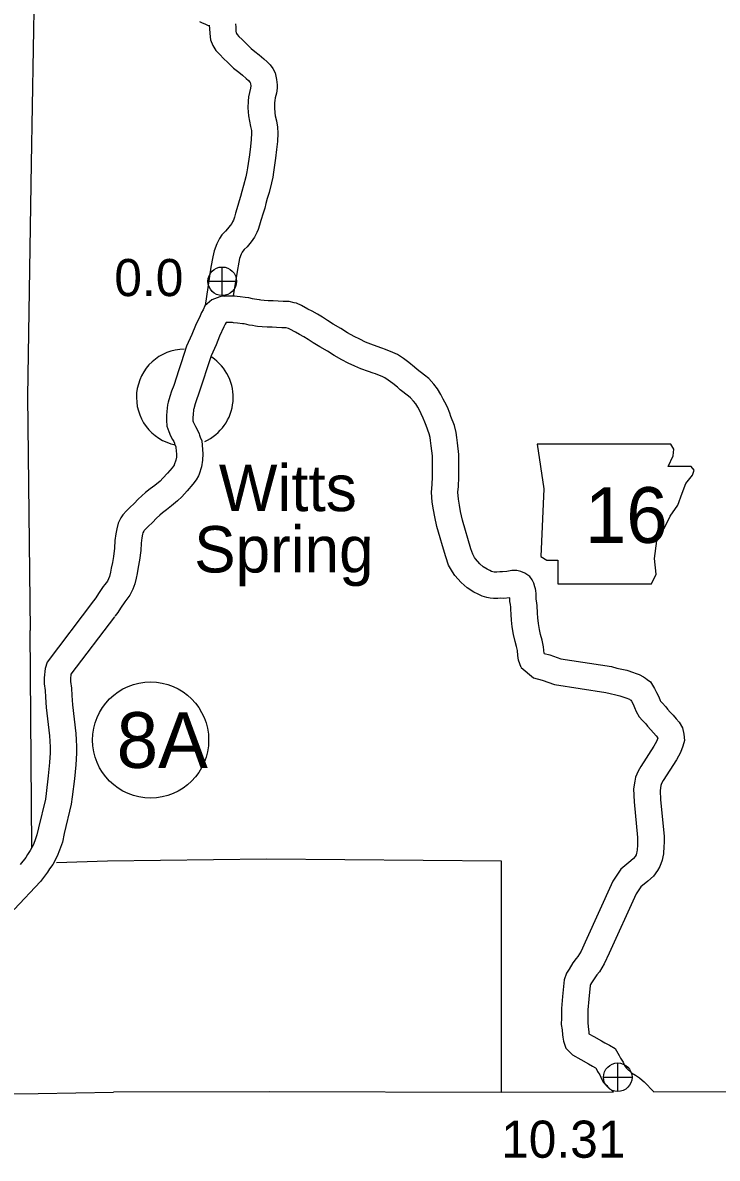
# Model space of a CAD drawing. Extents: x -939622 to -934245, y 1383184 to 1385301.
# Drawn here: x -935079.14 to -935055.45, y 1383949.77 to 1383988.52 of the extents above; entities that cross this region are included whole.
import ezdxf

# ---------------------------------------------------------------- set-up
doc = ezdxf.new("R2010")
doc.units = 0
for name, color, linetype in [('Level 10', 7, 'Continuous'), ('Level 2', 7, 'Continuous'), ('Level 21', 7, 'Continuous'), ('Level 24', 7, 'Continuous'), ('Level 25', 7, 'Continuous'), ('Level 26', 7, 'Continuous'), ('Level 27', 7, 'Continuous'), ('Level 8', 7, 'Continuous')]:
    doc.layers.add(name, color=color, linetype=linetype)

msp = doc.modelspace()

# ---------------------------------------------------------------- linework, layer by layer
at = {"layer": 'Level 10'}
for points in [[(-935073.113, 1383988.556), (-935073.014, 1383988.513), (-935072.926, 1383988.477), (-935072.86, 1383988.451), (-935072.788, 1383988.408), (-935072.775, 1383988.4), (-935072.764, 1383988.353)], [(-935072.776, 1383988.438), (-935072.771, 1383988.326), (-935072.762, 1383988.148), (-935072.732, 1383987.932), (-935072.652, 1383987.739), (-935072.548, 1383987.573), (-935072.418, 1383987.431), (-935072.288, 1383987.302), (-935072.146, 1383987.163), (-935071.948, 1383986.97), (-935071.773, 1383986.827), (-935071.638, 1383986.727), (-935071.517, 1383986.621), (-935071.443, 1383986.551), (-935071.391, 1383986.496), (-935071.376, 1383986.475), (-935071.368, 1383986.436), (-935071.359, 1383986.368), (-935071.37, 1383986.285), (-935071.404, 1383986.141), (-935071.433, 1383985.991), (-935071.446, 1383985.844), (-935071.455, 1383985.61), (-935071.439, 1383985.338), (-935071.407, 1383985.158), (-935071.366, 1383984.984), (-935071.339, 1383984.846), (-935071.334, 1383984.749), (-935071.344, 1383984.537), (-935071.372, 1383984.297), (-935071.404, 1383984.015), (-935071.448, 1383983.713), (-935071.469, 1383983.565), (-935071.495, 1383983.427), (-935071.532, 1383983.264), (-935071.607, 1383982.962), (-935071.664, 1383982.766), (-935071.713, 1383982.589), (-935071.752, 1383982.442), (-935071.799, 1383982.284), (-935071.878, 1383982.023), (-935071.918, 1383981.88), (-935071.953, 1383981.783), (-935071.978, 1383981.722), (-935072.001, 1383981.673), (-935072.061, 1383981.596), (-935072.15, 1383981.482), (-935072.227, 1383981.409), (-935072.342, 1383981.28), (-935072.429, 1383981.156), (-935072.523, 1383980.972), (-935072.605, 1383980.731), (-935072.653, 1383980.534), (-935072.717, 1383980.178), (-935072.718, 1383980.172)], [(-935071.877, 1383988.478), (-935071.872, 1383988.367), (-935071.865, 1383988.232), (-935071.857, 1383988.172), (-935071.849, 1383988.153), (-935071.828, 1383988.12), (-935071.769, 1383988.055), (-935071.655, 1383987.942), (-935071.518, 1383987.807), (-935071.347, 1383987.642), (-935071.219, 1383987.537), (-935071.074, 1383987.429), (-935070.91, 1383987.286), (-935070.805, 1383987.186), (-935070.702, 1383987.077), (-935070.612, 1383986.958), (-935070.527, 1383986.812), (-935070.48, 1383986.587), (-935070.455, 1383986.398), (-935070.462, 1383986.282), (-935070.484, 1383986.12), (-935070.524, 1383985.952), (-935070.54, 1383985.868), (-935070.547, 1383985.786), (-935070.554, 1383985.618), (-935070.544, 1383985.445), (-935070.525, 1383985.341), (-935070.486, 1383985.172), (-935070.444, 1383984.955), (-935070.433, 1383984.751), (-935070.447, 1383984.465), (-935070.478, 1383984.194), (-935070.511, 1383983.899), (-935070.557, 1383983.584), (-935070.581, 1383983.419), (-935070.613, 1383983.245), (-935070.657, 1383983.054), (-935070.738, 1383982.727), (-935070.799, 1383982.521), (-935070.844, 1383982.356), (-935070.886, 1383982.197), (-935070.937, 1383982.025), (-935071.014, 1383981.77), (-935071.06, 1383981.608), (-935071.112, 1383981.46), (-935071.155, 1383981.358), (-935071.229, 1383981.198), (-935071.352, 1383981.042), (-935071.482, 1383980.876), (-935071.58, 1383980.782), (-935071.635, 1383980.72), (-935071.657, 1383980.689), (-935071.692, 1383980.621), (-935071.74, 1383980.479), (-935071.773, 1383980.346), (-935071.829, 1383980.03)], [(-935072.718, 1383980.173), (-935072.92, 1383978.874)], [(-935071.829, 1383980.034), (-935071.959, 1383979.199)], [(-935072.693, 1383979.067), (-935072.925, 1383978.858), (-935072.989, 1383978.726), (-935073.039, 1383978.627), (-935073.088, 1383978.523), (-935073.245, 1383978.193), (-935073.373, 1383977.881), (-935073.555, 1383977.48), (-935073.738, 1383976.918), (-935073.819, 1383976.674), (-935073.989, 1383976.143), (-935074.063, 1383975.952), (-935074.12, 1383975.77), (-935074.173, 1383975.573), (-935074.198, 1383975.478), (-935074.22, 1383975.253), (-935074.24, 1383975.119), (-935074.237, 1383974.961), (-935074.225, 1383974.752), (-935074.159, 1383974.569), (-935074.094, 1383974.424), (-935074.032, 1383974.302), (-935073.987, 1383974.229), (-935073.961, 1383974.169), (-935073.957, 1383974.156), (-935073.921, 1383974.044), (-935073.911, 1383974.023), (-935073.893, 1383973.795), (-935073.898, 1383973.696), (-935073.918, 1383973.59), (-935073.97, 1383973.434), (-935073.979, 1383973.419), (-935074.042, 1383973.334), (-935074.204, 1383973.144), (-935074.356, 1383972.974), (-935074.456, 1383972.882), (-935074.632, 1383972.734), (-935074.792, 1383972.611), (-935074.953, 1383972.485), (-935075.073, 1383972.378), (-935075.198, 1383972.257), (-935075.339, 1383972.119), (-935075.485, 1383971.982), (-935075.605, 1383971.863), (-935075.722, 1383971.732), (-935075.789, 1383971.625), (-935075.889, 1383971.439), (-935075.934, 1383971.248), (-935075.963, 1383971.078), (-935075.995, 1383970.855), (-935076.013, 1383970.596), (-935076.046, 1383970.307), (-935076.081, 1383970.103), (-935076.121, 1383969.907), (-935076.15, 1383969.767), (-935076.185, 1383969.626), (-935076.21, 1383969.549), (-935076.253, 1383969.469), (-935076.343, 1383969.345), (-935076.392, 1383969.28), (-935076.554, 1383969.042), (-935076.647, 1383968.897), (-935076.723, 1383968.788), (-935076.737, 1383968.768)], [(-935071.071, 1383979.06), (-935071.151, 1383979.071), (-935071.234, 1383979.088), (-935071.303, 1383979.102), (-935071.429, 1383979.132), (-935071.555, 1383979.145), (-935071.719, 1383979.161), (-935071.827, 1383979.173), (-935071.905, 1383979.186), (-935072.019, 1383979.187), (-935072.076, 1383979.188), (-935072.122, 1383979.188), (-935072.185, 1383979.186), (-935072.225, 1383979.186), (-935072.264, 1383979.183), (-935072.314, 1383979.184), (-935072.417, 1383979.162), (-935072.693, 1383979.067)], [(-935061.355, 1383967), (-935061.372, 1383967.224), (-935061.418, 1383967.455), (-935061.473, 1383967.641), (-935061.515, 1383967.817), (-935061.547, 1383968.02), (-935061.567, 1383968.209), (-935061.579, 1383968.374), (-935061.588, 1383968.629), (-935061.601, 1383968.712), (-935061.612, 1383968.792), (-935061.62, 1383968.853), (-935061.624, 1383968.94), (-935061.627, 1383969.032), (-935061.638, 1383969.142), (-935061.649, 1383969.204), (-935061.664, 1383969.268), (-935061.704, 1383969.397), (-935061.761, 1383969.506), (-935061.843, 1383969.621), (-935062.005, 1383969.743), (-935062.143, 1383969.797), (-935062.288, 1383969.829), (-935062.452, 1383969.824), (-935062.625, 1383969.795), (-935062.769, 1383969.778), (-935062.864, 1383969.782), (-935062.963, 1383969.776), (-935063.042, 1383969.774), (-935063.056, 1383969.776), (-935063.101, 1383969.784), (-935063.152, 1383969.799), (-935063.204, 1383969.824), (-935063.301, 1383969.875), (-935063.432, 1383969.957), (-935063.543, 1383970.057), (-935063.688, 1383970.221), (-935063.722, 1383970.269), (-935063.787, 1383970.384), (-935063.85, 1383970.573), (-935063.957, 1383970.916), (-935064.032, 1383971.194), (-935064.139, 1383971.551), (-935064.2, 1383971.837), (-935064.243, 1383972.054), (-935064.273, 1383972.263), (-935064.295, 1383972.5), (-935064.275, 1383972.7), (-935064.265, 1383973.014), (-935064.265, 1383973.339), (-935064.264, 1383973.79), (-935064.311, 1383974.185), (-935064.331, 1383974.369), (-935064.354, 1383974.54), (-935064.411, 1383974.772), (-935064.539, 1383975.086), (-935064.574, 1383975.192), (-935064.651, 1383975.397), (-935064.742, 1383975.571), (-935064.792, 1383975.677), (-935064.878, 1383975.838), (-935064.987, 1383976.027), (-935065.118, 1383976.184), (-935065.289, 1383976.382), (-935065.433, 1383976.49), (-935065.68, 1383976.684), (-935065.77, 1383976.764), (-935065.963, 1383976.921), (-935066.151, 1383977.057), (-935066.353, 1383977.195), (-935066.508, 1383977.262), (-935066.766, 1383977.37), (-935066.888, 1383977.418), (-935067.052, 1383977.468), (-935067.269, 1383977.55), (-935067.446, 1383977.623), (-935067.643, 1383977.717), (-935067.831, 1383977.811), (-935068.059, 1383977.941), (-935068.288, 1383978.082), (-935068.545, 1383978.23), (-935068.746, 1383978.356), (-935068.914, 1383978.469), (-935069.088, 1383978.577), (-935069.268, 1383978.677), (-935069.409, 1383978.75), (-935069.626, 1383978.874), (-935069.795, 1383978.946), (-935069.879, 1383978.965), (-935070.054, 1383979.003), (-935070.185, 1383979.005), (-935070.259, 1383979.005), (-935070.431, 1383979.022), (-935070.601, 1383979.026), (-935070.761, 1383979.034), (-935070.902, 1383979.041), (-935071.014, 1383979.052), (-935071.065, 1383979.059)], [(-935072.203, 1383978.286), (-935072.23, 1383978.233), (-935072.274, 1383978.139), (-935072.422, 1383977.829), (-935072.546, 1383977.525), (-935072.714, 1383977.153), (-935072.883, 1383976.637), (-935072.963, 1383976.395), (-935073.14, 1383975.841), (-935073.213, 1383975.654), (-935073.256, 1383975.519), (-935073.303, 1383975.344), (-935073.309, 1383975.319), (-935073.326, 1383975.142), (-935073.339, 1383975.06), (-935073.338, 1383974.995), (-935073.334, 1383974.933), (-935073.324, 1383974.906), (-935073.283, 1383974.815), (-935073.246, 1383974.743), (-935073.185, 1383974.641), (-935073.122, 1383974.496), (-935073.104, 1383974.443), (-935073.081, 1383974.373), (-935073.026, 1383974.256), (-935072.991, 1383973.81), (-935073.002, 1383973.591), (-935073.045, 1383973.361), (-935073.126, 1383973.12), (-935073.147, 1383973.061), (-935073.223, 1383972.927), (-935073.337, 1383972.773), (-935073.526, 1383972.552), (-935073.715, 1383972.34), (-935073.863, 1383972.205), (-935074.068, 1383972.033), (-935074.24, 1383971.9), (-935074.375, 1383971.795), (-935074.461, 1383971.717), (-935074.572, 1383971.611), (-935074.715, 1383971.47), (-935074.861, 1383971.333), (-935074.952, 1383971.243), (-935075, 1383971.19), (-935075.011, 1383971.171), (-935075.04, 1383971.118), (-935075.051, 1383971.069), (-935075.073, 1383970.939), (-935075.099, 1383970.76), (-935075.116, 1383970.514), (-935075.155, 1383970.179), (-935075.196, 1383969.938), (-935075.239, 1383969.726), (-935075.272, 1383969.567), (-935075.319, 1383969.377), (-935075.38, 1383969.191), (-935075.49, 1383968.989), (-935075.619, 1383968.809), (-935075.661, 1383968.754), (-935075.803, 1383968.545), (-935075.899, 1383968.396), (-935075.981, 1383968.278), (-935075.992, 1383968.262)], [(-935071.195, 1383978.169), (-935071.301, 1383978.183), (-935071.41, 1383978.205), (-935071.497, 1383978.223), (-935071.58, 1383978.243), (-935071.646, 1383978.249), (-935071.811, 1383978.266), (-935071.949, 1383978.281), (-935071.984, 1383978.287), (-935072.027, 1383978.287), (-935072.084, 1383978.288), (-935072.109, 1383978.288), (-935072.172, 1383978.285), (-935072.203, 1383978.286)], [(-935062.137, 1383966.52), (-935062.225, 1383966.769), (-935062.252, 1383966.924), (-935062.265, 1383967.102), (-935062.293, 1383967.239), (-935062.343, 1383967.409), (-935062.398, 1383967.642), (-935062.44, 1383967.902), (-935062.464, 1383968.129), (-935062.478, 1383968.325), (-935062.485, 1383968.514), (-935062.483, 1383968.525), (-935062.492, 1383968.582), (-935062.504, 1383968.671), (-935062.518, 1383968.772), (-935062.523, 1383968.901), (-935062.733, 1383968.876), (-935062.854, 1383968.881), (-935062.929, 1383968.876), (-935063.084, 1383968.874), (-935063.189, 1383968.885), (-935063.312, 1383968.908), (-935063.471, 1383968.955), (-935063.603, 1383969.017), (-935063.751, 1383969.094), (-935063.978, 1383969.238), (-935064.183, 1383969.423), (-935064.393, 1383969.66), (-935064.483, 1383969.787), (-935064.613, 1383970.016), (-935064.707, 1383970.297), (-935064.822, 1383970.666), (-935064.897, 1383970.948), (-935065.011, 1383971.327), (-935065.082, 1383971.655), (-935065.13, 1383971.902), (-935065.167, 1383972.157), (-935065.199, 1383972.504), (-935065.173, 1383972.76), (-935065.165, 1383973.028), (-935065.165, 1383973.341), (-935065.164, 1383973.738), (-935065.205, 1383974.083), (-935065.224, 1383974.26), (-935065.24, 1383974.372), (-935065.27, 1383974.495), (-935065.382, 1383974.772), (-935065.422, 1383974.89), (-935065.474, 1383975.029), (-935065.548, 1383975.169), (-935065.598, 1383975.274), (-935065.666, 1383975.403), (-935065.727, 1383975.51), (-935065.804, 1383975.601), (-935065.906, 1383975.719), (-935065.981, 1383975.776), (-935066.259, 1383975.994), (-935066.353, 1383976.079), (-935066.511, 1383976.207), (-935066.668, 1383976.321), (-935066.789, 1383976.403), (-935066.86, 1383976.434), (-935067.104, 1383976.535), (-935067.186, 1383976.567), (-935067.344, 1383976.616), (-935067.6, 1383976.713), (-935067.811, 1383976.8), (-935068.038, 1383976.908), (-935068.256, 1383977.017), (-935068.518, 1383977.167), (-935068.747, 1383977.308), (-935069.009, 1383977.459), (-935069.237, 1383977.601), (-935069.403, 1383977.713), (-935069.545, 1383977.801), (-935069.693, 1383977.884), (-935069.839, 1383977.958), (-935070.028, 1383978.067), (-935070.073, 1383978.086), (-935070.074, 1383978.086), (-935070.156, 1383978.104), (-935070.193, 1383978.105), (-935070.305, 1383978.106), (-935070.486, 1383978.123), (-935070.634, 1383978.127), (-935070.804, 1383978.135), (-935070.968, 1383978.143), (-935071.126, 1383978.158), (-935071.201, 1383978.17)], [(-935076.722, 1383968.788), (-935078.309, 1383966.704), (-935078.376, 1383966.485), (-935078.412, 1383966.165), (-935078.403, 1383965.966), (-935078.375, 1383965.737), (-935078.361, 1383965.506), (-935078.335, 1383965.158), (-935078.225, 1383964.183), (-935078.214, 1383964.006), (-935078.205, 1383963.798), (-935078.203, 1383963.612), (-935078.221, 1383963.278), (-935078.273, 1383962.826), (-935078.341, 1383962.218), (-935078.367, 1383962.028), (-935078.605, 1383961.049), (-935078.654, 1383960.809), (-935078.729, 1383960.6), (-935078.783, 1383960.458), (-935078.881, 1383960.277), (-935078.98, 1383960.137), (-935079.037, 1383960.041), (-935079.223, 1383959.8)], [(-935076.006, 1383968.243), (-935077.493, 1383966.291), (-935077.51, 1383966.136), (-935077.505, 1383966.04), (-935077.479, 1383965.818), (-935077.463, 1383965.568), (-935077.439, 1383965.242), (-935077.329, 1383964.262), (-935077.315, 1383964.054), (-935077.306, 1383963.823), (-935077.302, 1383963.594), (-935077.324, 1383963.202), (-935077.379, 1383962.724), (-935077.448, 1383962.108), (-935077.482, 1383961.86), (-935077.726, 1383960.851), (-935077.786, 1383960.564), (-935077.885, 1383960.289), (-935077.962, 1383960.083), (-935078.116, 1383959.8), (-935078.224, 1383959.647), (-935078.29, 1383959.535), (-935078.537, 1383959.217), (-935079.429, 1383958.259)], [(-935061.355, 1383967), (-935061.161, 1383966.948), (-935060.781, 1383966.819), (-935059.049, 1383966.55), (-935058.875, 1383966.499), (-935058.706, 1383966.461), (-935058.535, 1383966.422), (-935058.306, 1383966.349), (-935058.241, 1383966.324), (-935058.113, 1383966.284), (-935057.963, 1383966.201), (-935057.89, 1383966.15), (-935057.839, 1383966.112), (-935057.72, 1383966.032), (-935057.587, 1383965.807), (-935057.515, 1383965.669), (-935057.439, 1383965.513), (-935057.395, 1383965.395), (-935057.381, 1383965.371), (-935057.329, 1383965.314), (-935057.198, 1383965.171), (-935057.139, 1383965.095), (-935057.052, 1383964.999), (-935056.948, 1383964.888), (-935056.846, 1383964.77), (-935056.746, 1383964.654), (-935056.637, 1383964.462), (-935056.583, 1383964.249), (-935056.564, 1383964.032), (-935056.618, 1383963.84), (-935056.697, 1383963.621), (-935056.835, 1383963.369), (-935057.291, 1383962.662), (-935057.339, 1383962.58), (-935057.361, 1383962.528), (-935057.368, 1383962.487), (-935057.396, 1383962.326), (-935057.381, 1383961.999), (-935057.262, 1383960.765), (-935057.262, 1383960.541), (-935057.263, 1383960.42), (-935057.285, 1383960.158), (-935057.307, 1383960.058), (-935057.325, 1383959.94), (-935057.406, 1383959.734), (-935057.489, 1383959.593), (-935057.623, 1383959.397), (-935057.815, 1383959.231), (-935058.054, 1383959.034), (-935058.213, 1383958.792), (-935059.132, 1383956.766), (-935059.299, 1383956.409), (-935059.465, 1383956.135), (-935059.554, 1383956.027), (-935059.628, 1383955.93), (-935059.736, 1383955.755), (-935059.771, 1383955.698), (-935059.782, 1383955.668), (-935059.828, 1383955.2), (-935059.863, 1383954.835), (-935059.863, 1383954.552), (-935059.866, 1383954.393), (-935059.848, 1383954.272), (-935059.826, 1383954.072), (-935059.822, 1383954.016), (-935059.822, 1383954.016), (-935059.657, 1383953.926), (-935059.4, 1383953.778), (-935059.281, 1383953.716), (-935059.127, 1383953.633), (-935058.927, 1383953.521), (-935058.797, 1383953.278), (-935058.75, 1383953.187), (-935058.657, 1383953.049), (-935058.599, 1383952.917), (-935058.591, 1383952.9), (-935058.537, 1383952.847), (-935058.52, 1383952.824), (-935058.375, 1383952.693), (-935058.24, 1383952.604), (-935058.099, 1383952.512), (-935058.008, 1383952.432), (-935057.935, 1383952.378), (-935057.606, 1383952.039)], [(-935062.137, 1383966.52), (-935061.72, 1383966.165), (-935061.421, 1383966.086), (-935060.996, 1383965.942), (-935059.245, 1383965.669), (-935059.098, 1383965.627), (-935058.905, 1383965.584), (-935058.774, 1383965.553), (-935058.603, 1383965.499), (-935058.535, 1383965.473), (-935058.469, 1383965.452), (-935058.442, 1383965.438), (-935058.417, 1383965.42), (-935058.393, 1383965.402), (-935058.373, 1383965.369), (-935058.318, 1383965.264), (-935058.267, 1383965.158), (-935058.214, 1383965.015), (-935058.114, 1383964.837), (-935057.993, 1383964.706), (-935057.888, 1383964.592), (-935057.829, 1383964.515), (-935057.712, 1383964.387), (-935057.618, 1383964.287), (-935057.527, 1383964.182), (-935057.485, 1383964.133), (-935057.48, 1383964.124), (-935057.477, 1383964.111), (-935057.519, 1383963.993), (-935057.609, 1383963.83), (-935058.057, 1383963.135), (-935058.145, 1383962.984), (-935058.231, 1383962.78), (-935058.255, 1383962.64), (-935058.299, 1383962.384), (-935058.279, 1383961.936), (-935058.162, 1383960.722), (-935058.162, 1383960.542), (-935058.163, 1383960.459), (-935058.176, 1383960.293), (-935058.192, 1383960.224), (-935058.199, 1383960.178), (-935058.218, 1383960.129), (-935058.25, 1383960.074), (-935058.3, 1383960.001), (-935058.396, 1383959.918), (-935058.731, 1383959.642), (-935059.004, 1383959.228), (-935059.949, 1383957.142), (-935060.094, 1383956.835), (-935060.203, 1383956.655), (-935060.259, 1383956.586), (-935060.37, 1383956.443), (-935060.503, 1383956.226), (-935060.589, 1383956.087), (-935060.667, 1383955.862), (-935060.724, 1383955.287), (-935060.763, 1383954.879), (-935060.763, 1383954.561), (-935060.768, 1383954.335), (-935060.741, 1383954.156), (-935060.723, 1383953.99), (-935060.717, 1383953.908), (-935060.693, 1383953.768), (-935060.614, 1383953.531), (-935060.389, 1383953.3), (-935060.096, 1383953.141), (-935059.835, 1383952.99), (-935059.704, 1383952.921), (-935059.595, 1383952.863), (-935059.593, 1383952.858), (-935059.526, 1383952.729), (-935059.449, 1383952.614), (-935059.417, 1383952.543), (-935059.336, 1383952.371), (-935059.218, 1383952.254), (-935059.19, 1383952.217), (-935058.984, 1383952.03)]]:
    msp.add_lwpolyline(points, dxfattribs=at)
at = {"layer": 'Level 2'}
for points in [[(-935095.115, 1383951.909), (-935094.351, 1383951.911), (-935086.541, 1383951.964), (-935078.615, 1383951.98), (-935076.038, 1383952.033)], [(-935058.984, 1383952.029), (-935062.81, 1383952.021), (-935070.728, 1383952.038), (-935076.038, 1383952.033)], [(-935054.653, 1383952.023), (-935054.987, 1383952.038), (-935057.606, 1383952.032)]]:
    msp.add_lwpolyline(points, dxfattribs=at)
at = {"layer": 'Level 21'}
msp.add_lwpolyline([(-935061.592, 1383974.143), (-935061.364, 1383972.62), (-935061.465, 1383970.311), (-935061.262, 1383970.184), (-935060.882, 1383970.184), (-935060.882, 1383969.372), (-935057.684, 1383969.372), (-935057.532, 1383969.702), (-935057.583, 1383970.235), (-935057.507, 1383970.844), (-935057.227, 1383971.326), (-935057.05, 1383971.681), (-935056.796, 1383972.062), (-935056.644, 1383972.468), (-935056.517, 1383972.798), (-935056.289, 1383973.077), (-935056.238, 1383973.255), (-935056.339, 1383973.382), (-935057.126, 1383973.382), (-935056.948, 1383973.737), (-935056.923, 1383973.965), (-935057.028, 1383974.141)], close=True, dxfattribs=at)
at = {"layer": 'Level 24'}
for start, end in [(90.616, 258.8113), (294.2859, 56.1363)]:
    msp.add_arc((-935073.61, 1383975.734), 1.65, start, end, dxfattribs=at)
at = {"layer": 'Level 26'}
for p, q in [((-935072.335, 1383979.21), (-935072.335, 1383980.185)), ((-935072.823, 1383979.697), (-935071.848, 1383979.697)), ((-935058.84, 1383952.05), (-935058.84, 1383953.025)), ((-935059.328, 1383952.538), (-935058.353, 1383952.538))]:
    msp.add_line(p, q, dxfattribs=at)
for centre in [(-935072.335, 1383979.697), (-935058.84, 1383952.538)]:
    msp.add_circle(centre, 0.487, dxfattribs=at)
at = {"layer": 'Level 27'}
msp.add_circle((-935074.777, 1383964.044), 1.98, dxfattribs=at)
at = {"layer": 'Level 8'}
for points in [[(-935077.69, 1384034.751), (-935077.551, 1384023.487), (-935077.56, 1384015.604), (-935077.387, 1384007.782), (-935077.57, 1383999.733), (-935078.441, 1383999.754), (-935078.71, 1383991.552), (-935078.849, 1383983.713), (-935078.975, 1383975.761), (-935078.882, 1383967.779)], [(-935078.832, 1383960.38), (-935078.882, 1383967.779)], [(-935076.253, 1383959.912), (-935077.986, 1383959.858)], [(-935062.81, 1383952.021), (-935062.804, 1383959.909), (-935070.819, 1383959.977), (-935076.253, 1383959.912)]]:
    msp.add_lwpolyline(points, dxfattribs=at)

# ---------------------------------------------------------------- texts
at = {"layer": 'Level 21'}
msp.add_text('16', height=1.9008, dxfattribs=at).set_placement((-935059.963, 1383970.771))
at = {"layer": 'Level 24'}
for s, p in [('Witts', (-935072.449, 1383971.853)), ('Spring', (-935073.291, 1383969.761))]:
    msp.add_text(s, height=1.584, dxfattribs=at).set_placement(p)
at = {"layer": 'Level 25'}
for s, p in [('0.0', (-935076.015, 1383979.19)), ('10.31', (-935062.819, 1383949.79))]:
    msp.add_text(s, height=1.2672, dxfattribs=at).set_placement(p)
at = {"layer": 'Level 27'}
msp.add_text('8A', height=1.9008, dxfattribs=at).set_placement((-935075.935, 1383963.093))

doc.saveas('drawing.dxf')
